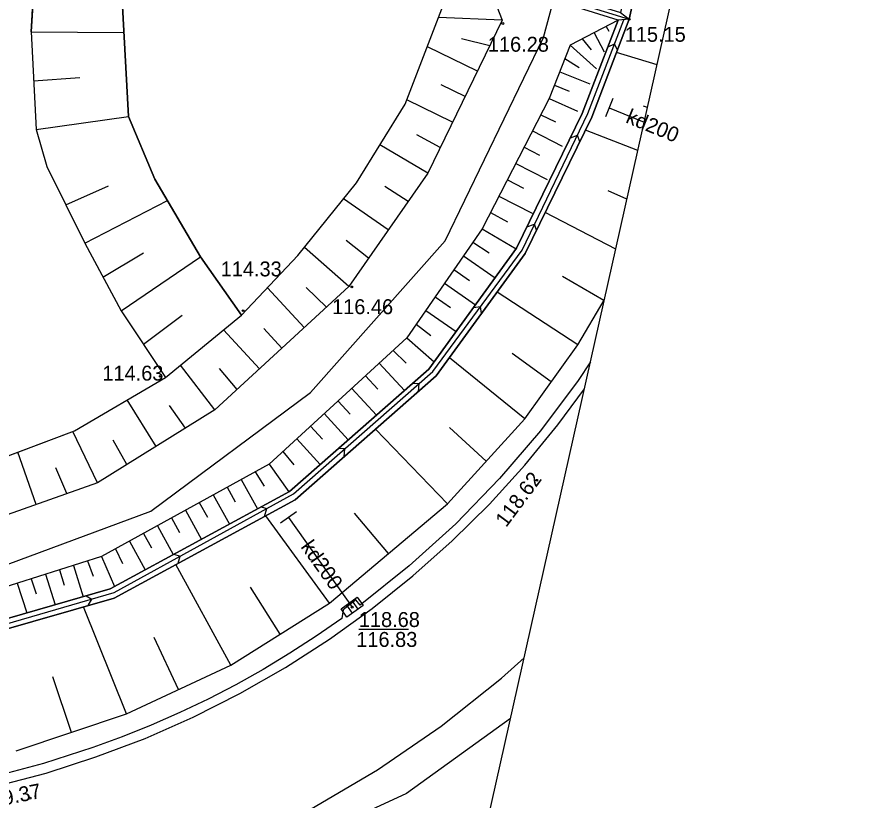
# Model space of a CAD drawing. Extents: x 6424617 to 6425697, y 5665845 to 5667190.
# Drawn here: x 6425523.12 to 6425565.32, y 5666814.14 to 5666853.52 of the extents above; entities that cross this region are included whole.
import ezdxf

# ---------------------------------------------------------------- set-up
doc = ezdxf.new("R2010")
doc.units = 0
for name, color, linetype in [('Warstwa 12', 7, 'Continuous'), ('Warstwa 13', 7, 'Continuous'), ('Warstwa 14', 7, 'Continuous'), ('Warstwa 15', 7, 'Continuous'), ('Warstwa 2', 7, 'Continuous'), ('Warstwa 20', 7, 'Continuous'), ('Warstwa 21', 7, 'Continuous'), ('Warstwa 25', 7, 'Continuous'), ('Warstwa 4', 7, 'Continuous'), ('Warstwa 6', 7, 'Continuous'), ('Warstwa 63', 7, 'Continuous'), ('Warstwa 8', 7, 'Continuous'), ('Warstwa 9', 7, 'Continuous')]:
    doc.layers.add(name, color=color, linetype=linetype)

msp = doc.modelspace()

# ---------------------------------------------------------------- linework, layer by layer
at = {"layer": 'Warstwa 12'}
for points in [[(6425552.9, 5666848.95), (6425554.664, 5666848.226)], [(6425536.78, 5666828.35), (6425539.98, 5666823.84)], [(6425547.942, 5666818.248), (6425542.72, 5666814.47), (6425537.196, 5666811.92)]]:
    msp.add_lwpolyline(points, dxfattribs=at)
at = {"layer": 'Warstwa 14'}
msp.add_line((6425542.815, 5666822.718), (6425540.319, 5666822.718), dxfattribs=at)
msp.add_circle((6425539.98, 5666823.84), 0.045, dxfattribs=at)
at = {"layer": 'Warstwa 2'}
msp.add_lwpolyline([(6425506.88, 5666899.5), (6425503.781, 5666900.196), (6425486.964, 5666839.13), (6425494.478, 5666830.381), (6425496.276, 5666828.558), (6425500.644, 5666826.749), (6425510.918, 5666824.552), (6425520.412, 5666825.171), (6425529.858, 5666828.662), (6425537.889, 5666834.639), (6425544.658, 5666842.259), (6425549.605, 5666852.483), (6425550.773, 5666856.833), (6425551.852, 5666866.697), (6425550.934, 5666876.787), (6425548.326, 5666886.387), (6425542.173, 5666894.101), (6425528.149, 5666899.626), (6425515.187, 5666901.43), (6425512.303, 5666898.502), (6425510.878, 5666898.777)], dxfattribs=at)
at = {"layer": 'Warstwa 20'}
for points in [[(6425553.362, 5666853.356), (6425550.94, 5666852.09), (6425549.89, 5666849.42), (6425546.52, 5666842.87), (6425542.73, 5666837.38), (6425535.81, 5666831.03), (6425527.38, 5666826.39), (6425518.91, 5666823.71), (6425508.93, 5666823.45), (6425498.92, 5666825.85), (6425491.94, 5666829.35), (6425482.77, 5666837.69), (6425477.07, 5666847.09), (6425474.62, 5666856.16), (6425473.75, 5666866.03), (6425474.86, 5666875.89), (6425476.95, 5666886.84), (6425486.39, 5666917.66), (6425485.183, 5666918.688), (6425484.95, 5666918.78)], [(6425519.675, 5666899.039), (6425527.975, 5666897.748), (6425536.235, 5666894.308), (6425543.981, 5666887.816), (6425548.082, 5666877.839), (6425549.655, 5666866.937), (6425548.7, 5666857.221), (6425546.834, 5666855.804), (6425546.717, 5666855.426), (6425547.53, 5666853.351), (6425543.78, 5666845.666), (6425539.816, 5666839.966), (6425533.071, 5666833.755), (6425527.173, 5666830.091), (6425521.012, 5666827.921)], [(6425544.861, 5666878.967), (6425535.141, 5666875.812), (6425530.756, 5666872.3), (6425527.729, 5666867.513), (6425525.485, 5666861.802), (6425524.15, 5666857.654), (6425523.841, 5666852.758), (6425524.093, 5666847.852), (6425524.629, 5666845.992), (6425526.54, 5666842.136), (6425528.37, 5666838.742), (6425530.6, 5666835.391)], [(6425523.099, 5666816.62), (6425528.634, 5666818.471), (6425533.88, 5666820.927), (6425538.838, 5666824.038), (6425544.78, 5666829.033), (6425548.658, 5666833.314), (6425551.323, 5666837.031), (6425552.658, 5666839.282)]]:
    msp.add_lwpolyline(points, dxfattribs=at)
at = {"layer": 'Warstwa 21'}
for p, q in [((6425553.09, 5666849.412), (6425552.71, 5666848.488)), ((6425537.187, 5666828.64), (6425536.373, 5666828.06))]:
    msp.add_line(p, q, dxfattribs=at)
for points in [[(6425484.95, 5666918.78), (6425484.833, 5666917.264), (6425485.3, 5666917.095), (6425478.237, 5666897.116), (6425475.766, 5666887.097), (6425473.486, 5666876.065), (6425472.598, 5666865.688), (6425473.371, 5666855.87), (6425475.777, 5666846.714), (6425481.602, 5666836.906), (6425490.809, 5666828.287), (6425498.233, 5666824.471), (6425508.632, 5666822.063), (6425519.743, 5666822.432), (6425527.817, 5666824.757), (6425536.828, 5666829.656), (6425543.832, 5666835.802), (6425548.243, 5666841.884), (6425551.55, 5666848.658), (6425553.362, 5666853.356)], [(6425536.669, 5666905.594), (6425542.822, 5666899.531), (6425547.51, 5666893.264), (6425552.118, 5666884.208), (6425554.442, 5666876.624), (6425555.416, 5666866.843), (6425554.709, 5666857.052), (6425553.912, 5666853.396), (6425552.033, 5666848.468), (6425548.678, 5666841.626), (6425544.206, 5666835.465), (6425537.121, 5666829.241), (6425528.009, 5666824.294), (6425519.824, 5666821.941)], [(6425520.41, 5666830.593), (6425526.02, 5666832.712), (6425530.6, 5666835.391), (6425534.418, 5666838.513), (6425537.253, 5666841.513), (6425540.2, 5666845.18), (6425542.652, 5666849.128), (6425544.489, 5666853.916), (6425545.767, 5666858.244), (6425546.686, 5666863.699), (6425546.684, 5666868.581), (6425546.075, 5666874.164), (6425544.861, 5666878.967), (6425542.948, 5666884.384), (6425540.73, 5666887.845), (6425537.986, 5666889.875), (6425534.289, 5666891.802), (6425529.949, 5666893.541), (6425525.201, 5666894.847), (6425523.397, 5666895.19), (6425517.355, 5666895.759)], [(6425534.418, 5666838.513), (6425532.35, 5666841.461), (6425530.06, 5666845.354), (6425528.736, 5666848.509), (6425528.412, 5666854.366), (6425528.843, 5666857.73), (6425530.744, 5666863.317), (6425533.494, 5666868.229), (6425535.375, 5666870.466), (6425538.456, 5666872.161), (6425546.075, 5666874.164)]]:
    msp.add_lwpolyline(points, dxfattribs=at)
at = {"layer": 'Warstwa 25'}
for centre in [(6425553.912, 5666853.396), (6425547.557, 5666853.187), (6425539.961, 5666839.942), (6425534.499, 5666838.748), (6425530.335, 5666835.447), (6425549.26, 5666830.22), (6425523.789, 5666814.239)]:
    msp.add_circle(centre, 0.045, dxfattribs=at)
at = {"layer": 'Warstwa 4'}
for p, q in [((6425539.692, 5666823.94), (6425539.985, 5666823.535)), ((6425539.975, 5666824.145), (6425540.268, 5666823.74))]:
    msp.add_line(p, q, dxfattribs=at)
msp.add_lwpolyline([(6425539.428, 5666823.749), (6425540.238, 5666824.336), (6425540.532, 5666823.931), (6425539.722, 5666823.344)], close=True, dxfattribs=at)
at = {"layer": 'Warstwa 6'}
msp.add_lwpolyline([(6425551.962, 5666836.178), (6425551.341, 5666835.232), (6425549.444, 5666832.706), (6425547.391, 5666830.305), (6425545.191, 5666828.037), (6425542.853, 5666825.913), (6425540.386, 5666823.94), (6425540.171, 5666824.204), (6425539.522, 5666823.706), (6425539.464, 5666823.277), (6425538.173, 5666822.38), (6425536.853, 5666821.524), (6425535.507, 5666820.711), (6425534.135, 5666819.943), (6425532.739, 5666819.218), (6425531.32, 5666818.539), (6425529.88, 5666817.906), (6425528.421, 5666817.32), (6425526.943, 5666816.781), (6425524.458, 5666815.984), (6425521.934, 5666815.319), (6425519.379, 5666814.785), (6425516.799, 5666814.385), (6425514.202, 5666814.12)], dxfattribs=at)
at = {"layer": 'Warstwa 63'}
msp.add_lwpolyline([(6425341.164, 5665895.978), (6425588.9, 5667000.928), (6424898.307, 5667155.763), (6424650.57, 5666050.814)], close=True, dxfattribs=at)
at = {"layer": 'Warstwa 8'}
for p, q in [((6425523.841, 5666852.758), (6425524.15, 5666857.654)), ((6425528.412, 5666854.366), (6425528.736, 5666848.509)), ((6425542.652, 5666849.128), (6425544.489, 5666853.916)), ((6425523.841, 5666852.758), (6425524.093, 5666847.852)), ((6425540.2, 5666845.18), (6425542.652, 5666849.128)), ((6425528.736, 5666848.509), (6425530.06, 5666845.354)), ((6425524.093, 5666847.852), (6425524.629, 5666845.992)), ((6425524.629, 5666845.992), (6425526.54, 5666842.136)), ((6425530.06, 5666845.354), (6425532.35, 5666841.461)), ((6425537.253, 5666841.513), (6425540.2, 5666845.18)), ((6425526.54, 5666842.136), (6425528.37, 5666838.742)), ((6425532.35, 5666841.461), (6425534.418, 5666838.513)), ((6425534.418, 5666838.513), (6425537.253, 5666841.513)), ((6425528.37, 5666838.742), (6425530.6, 5666835.391)), ((6425526.02, 5666832.712), (6425530.6, 5666835.391)), ((6425550.328, 5666833.012), (6425551.658, 5666834.819)), ((6425548.656, 5666830.974), (6425550.328, 5666833.012)), ((6425520.41, 5666830.593), (6425526.02, 5666832.712)), ((6425546.88, 5666829.025), (6425548.656, 5666830.974)), ((6425545.006, 5666827.17), (6425546.88, 5666829.025)), ((6425543.039, 5666825.415), (6425545.006, 5666827.17)), ((6425540.982, 5666823.766), (6425543.039, 5666825.415)), ((6425538.842, 5666822.226), (6425540.982, 5666823.766)), ((6425536.625, 5666820.8), (6425538.842, 5666822.226)), ((6425547.491, 5666820.265), (6425548.625, 5666821.295)), ((6425534.336, 5666819.492), (6425536.625, 5666820.8)), ((6425544.452, 5666817.861), (6425547.491, 5666820.265)), ((6425531.982, 5666818.305), (6425534.336, 5666819.492)), ((6425529.569, 5666817.243), (6425531.982, 5666818.305)), ((6425541.258, 5666815.668), (6425544.452, 5666817.861)), ((6425527.104, 5666816.308), (6425529.569, 5666817.243)), ((6425524.594, 5666815.502), (6425527.104, 5666816.308)), ((6425522.045, 5666814.828), (6425524.594, 5666815.502)), ((6425537.923, 5666813.696), (6425541.258, 5666815.668))]:
    msp.add_line(p, q, dxfattribs=at)
at = {"layer": 'Warstwa 9'}
for p, q in [((6425546.776, 5666855.615), (6425553.912, 5666853.396)), ((6425547.53, 5666853.351), (6425544.322, 5666853.48)), ((6425551.835, 5666848.655), (6425553.637, 5666853.376)), ((6425552.756, 5666853.04), (6425552.882, 5666852.8)), ((6425523.841, 5666852.758), (6425528.502, 5666852.73)), ((6425552.151, 5666852.723), (6425552.652, 5666851.765)), ((6425546.905, 5666852.07), (6425545.473, 5666852.41)), ((6425551.546, 5666852.407), (6425552.002, 5666851.869)), ((6425552.846, 5666852.017), (6425553.175, 5666852.165)), ((6425553.319, 5666851.841), (6425553.175, 5666852.165)), ((6425546.28, 5666850.789), (6425543.761, 5666852.019)), ((6425550.94, 5666852.09), (6425552.266, 5666850.899)), ((6425550.678, 5666851.422), (6425551.389, 5666850.976)), ((6425555.311, 5666851.115), (6425553.273, 5666851.72)), ((6425550.415, 5666850.755), (6425551.935, 5666850.158)), ((6425523.967, 5666850.305), (6425526.293, 5666850.462)), ((6425545.655, 5666849.508), (6425544.452, 5666850.096)), ((6425550.152, 5666850.088), (6425550.889, 5666849.777)), ((6425545.03, 5666848.228), (6425542.736, 5666849.348)), ((6425549.89, 5666849.42), (6425551.317, 5666848.774)), ((6425554.83, 5666848.966), (6425554.633, 5666849.034)), ((6425524.093, 5666847.852), (6425528.736, 5666848.509)), ((6425548.521, 5666841.79), (6425551.835, 5666848.655)), ((6425549.468, 5666848.601), (6425550.197, 5666848.248)), ((6425544.405, 5666846.947), (6425543.231, 5666847.58)), ((6425549.047, 5666847.782), (6425550.534, 5666847.018)), ((6425550.957, 5666847.442), (6425551.309, 5666847.565)), ((6425551.426, 5666847.23), (6425551.309, 5666847.565)), ((6425554.342, 5666846.793), (6425551.719, 5666847.827)), ((6425543.78, 5666845.666), (6425541.378, 5666847.077)), ((6425548.626, 5666846.964), (6425549.392, 5666846.57)), ((6425548.205, 5666846.145), (6425549.783, 5666845.335)), ((6425525.584, 5666844.064), (6425527.732, 5666845.031)), ((6425542.789, 5666844.241), (6425541.628, 5666844.984)), ((6425547.784, 5666845.326), (6425548.595, 5666844.909)), ((6425553.793, 5666844.345), (6425552.845, 5666844.776)), ((6425526.54, 5666842.136), (6425530.691, 5666844.282)), ((6425541.798, 5666842.816), (6425539.554, 5666844.377)), ((6425547.362, 5666844.508), (6425549.031, 5666843.65)), ((6425546.941, 5666843.689), (6425547.783, 5666843.22)), ((6425553.233, 5666841.844), (6425549.683, 5666843.675)), ((6425546.52, 5666842.87), (6425548.22, 5666841.852)), ((6425548.768, 5666842.96), (6425549.15, 5666843.093)), ((6425549.253, 5666842.798), (6425549.15, 5666843.093)), ((6425540.807, 5666841.391), (6425539.686, 5666842.269)), ((6425546.046, 5666842.184), (6425546.87, 5666841.654)), ((6425527.455, 5666840.439), (6425529.488, 5666841.655)), ((6425539.816, 5666839.966), (6425537.578, 5666841.918)), ((6425544.029, 5666835.693), (6425548.521, 5666841.79)), ((6425528.37, 5666838.742), (6425532.35, 5666841.461)), ((6425545.572, 5666841.498), (6425547.166, 5666840.398)), ((6425545.098, 5666840.812), (6425545.887, 5666840.267)), ((6425552.64, 5666839.251), (6425550.557, 5666840.464)), ((6425538.692, 5666838.931), (6425537.672, 5666839.919)), ((6425544.625, 5666840.125), (6425546.186, 5666839.048)), ((6425537.568, 5666837.896), (6425535.726, 5666839.897)), ((6425551.323, 5666837.031), (6425547.265, 5666839.68)), ((6425544.152, 5666839.438), (6425544.924, 5666838.906)), ((6425543.678, 5666838.752), (6425545.207, 5666837.698)), ((6425546.081, 5666838.903), (6425546.433, 5666838.957)), ((6425546.486, 5666838.606), (6425546.433, 5666838.957)), ((6425529.485, 5666837.067), (6425531.434, 5666838.527)), ((6425536.444, 5666836.86), (6425535.533, 5666837.849)), ((6425543.204, 5666838.066), (6425543.93, 5666837.503)), ((6425535.319, 5666835.825), (6425533.52, 5666837.779)), ((6425542.73, 5666837.38), (6425544.107, 5666836.181)), ((6425542.038, 5666836.745), (6425542.699, 5666836.101)), ((6425549.99, 5666835.172), (6425548.028, 5666836.6)), ((6425548.658, 5666833.314), (6425544.867, 5666836.375)), ((6425533.071, 5666833.755), (6425531.357, 5666836.01)), ((6425534.195, 5666834.79), (6425533.317, 5666835.842)), ((6425541.346, 5666836.11), (6425542.612, 5666834.732)), ((6425537.028, 5666829.545), (6425544.029, 5666835.693)), ((6425540.654, 5666835.475), (6425541.28, 5666834.794)), ((6425543.043, 5666835.11), (6425543.343, 5666835.091)), ((6425543.317, 5666834.684), (6425543.343, 5666835.091)), ((6425539.962, 5666834.84), (6425541.2, 5666833.492)), ((6425530.122, 5666831.923), (6425528.67, 5666834.262)), ((6425539.27, 5666834.205), (6425539.882, 5666833.539)), ((6425531.596, 5666832.839), (6425530.805, 5666833.988)), ((6425538.578, 5666833.57), (6425539.788, 5666832.253)), ((6425537.886, 5666832.935), (6425538.484, 5666832.284)), ((6425544.78, 5666829.033), (6425541.162, 5666832.791)), ((6425546.719, 5666831.174), (6425544.867, 5666832.878)), ((6425527.173, 5666830.091), (6425525.932, 5666832.679)), ((6425528.648, 5666831.007), (6425527.974, 5666832.239)), ((6425537.194, 5666832.3), (6425538.376, 5666831.014)), ((6425524.092, 5666829.006), (6425523.167, 5666831.634)), ((6425536.502, 5666831.665), (6425537.046, 5666830.997)), ((6425539.309, 5666831.833), (6425539.611, 5666831.813)), ((6425539.585, 5666831.406), (6425539.611, 5666831.813)), ((6425525.632, 5666829.548), (6425525.091, 5666830.852)), ((6425535.108, 5666830.644), (6425535.56, 5666829.928)), ((6425535.81, 5666831.03), (6425536.806, 5666829.644)), ((6425534.405, 5666830.257), (6425535.218, 5666828.781)), ((6425533.703, 5666829.87), (6425534.108, 5666829.134)), ((6425528.022, 5666824.573), (6425537.028, 5666829.545)), ((6425533, 5666829.483), (6425533.809, 5666828.014)), ((6425532.297, 5666829.096), (6425532.701, 5666828.364)), ((6425531.595, 5666828.71), (6425532.4, 5666827.249)), ((6425535.412, 5666828.886), (6425535.69, 5666828.806)), ((6425535.573, 5666828.401), (6425535.69, 5666828.806)), ((6425541.809, 5666826.535), (6425540.104, 5666828.574)), ((6425530.892, 5666828.324), (6425531.294, 5666827.595)), ((6425538.838, 5666824.038), (6425535.636, 5666828.435)), ((6425530.19, 5666827.937), (6425530.991, 5666826.483)), ((6425529.488, 5666827.55), (6425529.887, 5666826.825)), ((6425528.785, 5666827.163), (6425529.581, 5666825.716)), ((6425528.082, 5666826.776), (6425528.444, 5666826.035)), ((6425531.021, 5666826.499), (6425531.342, 5666826.406)), ((6425526.674, 5666826.166), (6425526.961, 5666825.394)), ((6425527.38, 5666826.39), (6425528.03, 5666824.873)), ((6425531.239, 5666826.048), (6425531.342, 5666826.406)), ((6425525.262, 5666825.72), (6425525.509, 5666824.942)), ((6425525.968, 5666825.943), (6425526.467, 5666824.368)), ((6425533.88, 5666820.927), (6425531.122, 5666825.984)), ((6425523.851, 5666825.273), (6425524.092, 5666824.514)), ((6425524.557, 5666825.497), (6425525.045, 5666823.959)), ((6425523.145, 5666825.05), (6425523.621, 5666823.549)), ((6425536.359, 5666822.482), (6425534.869, 5666824.846)), ((6425519.867, 5666822.219), (6425528.022, 5666824.573)), ((6425526.604, 5666824.408), (6425526.894, 5666824.247)), ((6425526.715, 5666823.922), (6425526.894, 5666824.247)), ((6425528.634, 5666818.471), (6425526.481, 5666823.855)), ((6425531.257, 5666819.699), (6425530.029, 5666822.309)), ((6425525.866, 5666817.546), (6425524.941, 5666820.346))]:
    msp.add_line(p, q, dxfattribs=at)
for points in [[(6425553.912, 5666853.396), (6425554.709, 5666857.052), (6425555.416, 5666866.843), (6425554.442, 5666876.624), (6425552.118, 5666884.208), (6425547.51, 5666893.264), (6425542.822, 5666899.531), (6425536.669, 5666905.594), (6425528.377, 5666911.736), (6425521.331, 5666915.924), (6425509.189, 5666922.115), (6425508.96, 5666921.669), (6425521.083, 5666915.489), (6425528.1, 5666911.321), (6425536.342, 5666905.21), (6425542.435, 5666899.198), (6425547.085, 5666893.002), (6425551.644, 5666884.017), (6425553.95, 5666876.532), (6425554.915, 5666866.832), (6425554.21, 5666857.161), (6425553.468, 5666853.734)], [(6425534.418, 5666838.513), (6425532.35, 5666841.461), (6425530.06, 5666845.354), (6425528.736, 5666848.509), (6425528.412, 5666854.366), (6425528.843, 5666857.73), (6425530.744, 5666863.317), (6425533.494, 5666868.229), (6425535.375, 5666870.466), (6425538.456, 5666872.161), (6425546.075, 5666874.164), (6425544.861, 5666878.967), (6425535.141, 5666875.812), (6425530.756, 5666872.3), (6425527.729, 5666867.513), (6425525.485, 5666861.802), (6425524.15, 5666857.654), (6425523.841, 5666852.758), (6425524.093, 5666847.852), (6425524.629, 5666845.992), (6425526.54, 5666842.136), (6425528.37, 5666838.742), (6425530.6, 5666835.391)], [(6425546.834, 5666855.804), (6425553.468, 5666853.734), (6425553.912, 5666853.396), (6425553.362, 5666853.356), (6425546.717, 5666855.426)]]:
    msp.add_lwpolyline(points, close=True, dxfattribs=at)
for points in [[(6425536.669, 5666905.594), (6425542.822, 5666899.531), (6425547.51, 5666893.264), (6425552.118, 5666884.208), (6425554.442, 5666876.624), (6425555.416, 5666866.843), (6425554.709, 5666857.052), (6425553.912, 5666853.396), (6425552.033, 5666848.468), (6425548.678, 5666841.626), (6425544.206, 5666835.465), (6425537.121, 5666829.241), (6425528.009, 5666824.294), (6425519.824, 5666821.941)], [(6425519.675, 5666899.039), (6425527.975, 5666897.748), (6425536.235, 5666894.308), (6425543.981, 5666887.816), (6425548.082, 5666877.839), (6425549.655, 5666866.937), (6425548.7, 5666857.221), (6425546.834, 5666855.804), (6425546.717, 5666855.426), (6425547.53, 5666853.351), (6425543.78, 5666845.666), (6425539.816, 5666839.966), (6425533.071, 5666833.755), (6425527.173, 5666830.091), (6425521.012, 5666827.921)], [(6425520.41, 5666830.593), (6425526.02, 5666832.712), (6425530.6, 5666835.391), (6425534.418, 5666838.513), (6425537.253, 5666841.513), (6425540.2, 5666845.18), (6425542.652, 5666849.128), (6425544.489, 5666853.916), (6425545.767, 5666858.244), (6425546.686, 5666863.699), (6425546.684, 5666868.581), (6425546.075, 5666874.164), (6425544.861, 5666878.967), (6425542.948, 5666884.384), (6425540.73, 5666887.845), (6425537.986, 5666889.875), (6425534.289, 5666891.802), (6425529.949, 5666893.541), (6425525.201, 5666894.847), (6425523.397, 5666895.19), (6425517.355, 5666895.759)], [(6425519.743, 5666822.432), (6425527.817, 5666824.757), (6425536.828, 5666829.656), (6425543.832, 5666835.802), (6425548.243, 5666841.884), (6425551.55, 5666848.658), (6425553.362, 5666853.356), (6425550.94, 5666852.09), (6425549.89, 5666849.42), (6425546.52, 5666842.87), (6425542.73, 5666837.38), (6425535.81, 5666831.03), (6425527.38, 5666826.39), (6425518.91, 5666823.71)], [(6425519.824, 5666821.941), (6425528.009, 5666824.294), (6425537.121, 5666829.241), (6425544.206, 5666835.465), (6425548.678, 5666841.626), (6425552.033, 5666848.468), (6425553.912, 5666853.396), (6425553.362, 5666853.356), (6425551.55, 5666848.658), (6425548.243, 5666841.884), (6425543.832, 5666835.802), (6425536.828, 5666829.656), (6425527.817, 5666824.757), (6425519.743, 5666822.432)], [(6425523.099, 5666816.62), (6425528.634, 5666818.471), (6425533.88, 5666820.927), (6425538.838, 5666824.038), (6425544.78, 5666829.033), (6425548.658, 5666833.314), (6425551.323, 5666837.031), (6425552.658, 5666839.282)]]:
    msp.add_lwpolyline(points, dxfattribs=at)

# ---------------------------------------------------------------- texts
at = {"layer": 'Warstwa 13'}
for rotation, p in [(337.6727, (6425553.687, 5666848.221)), (305.3579, (6425537.368, 5666826.873))]:
    msp.add_text('kd200', height=0.75, rotation=rotation, dxfattribs=at).set_placement(p)
at = {"layer": 'Warstwa 14'}
msp.add_text('116.83', height=0.75, dxfattribs=at).set_placement((6425540.188, 5666821.843))
at = {"layer": 'Warstwa 15'}
msp.add_text('118.68', height=0.75, dxfattribs=at).set_placement((6425540.317, 5666822.843))
at = {"layer": 'Warstwa 25'}
for s, p in [('115.15', (6425553.684, 5666852.265)), ('116.28', (6425546.804, 5666851.767)), ('114.33', (6425533.373, 5666840.47)), ('116.46', (6425538.973, 5666838.572)), ('114.63', (6425527.425, 5666835.231))]:
    msp.add_text(s, height=0.75, dxfattribs=at).set_placement(p)
for s, rotation, p in [('118.62', 53.3939, (6425547.721, 5666827.816)), ('119.37', 11.3331, (6425521.39, 5666813.654))]:
    msp.add_text(s, height=0.75, rotation=rotation, dxfattribs=at).set_placement(p)

doc.saveas('drawing.dxf')
